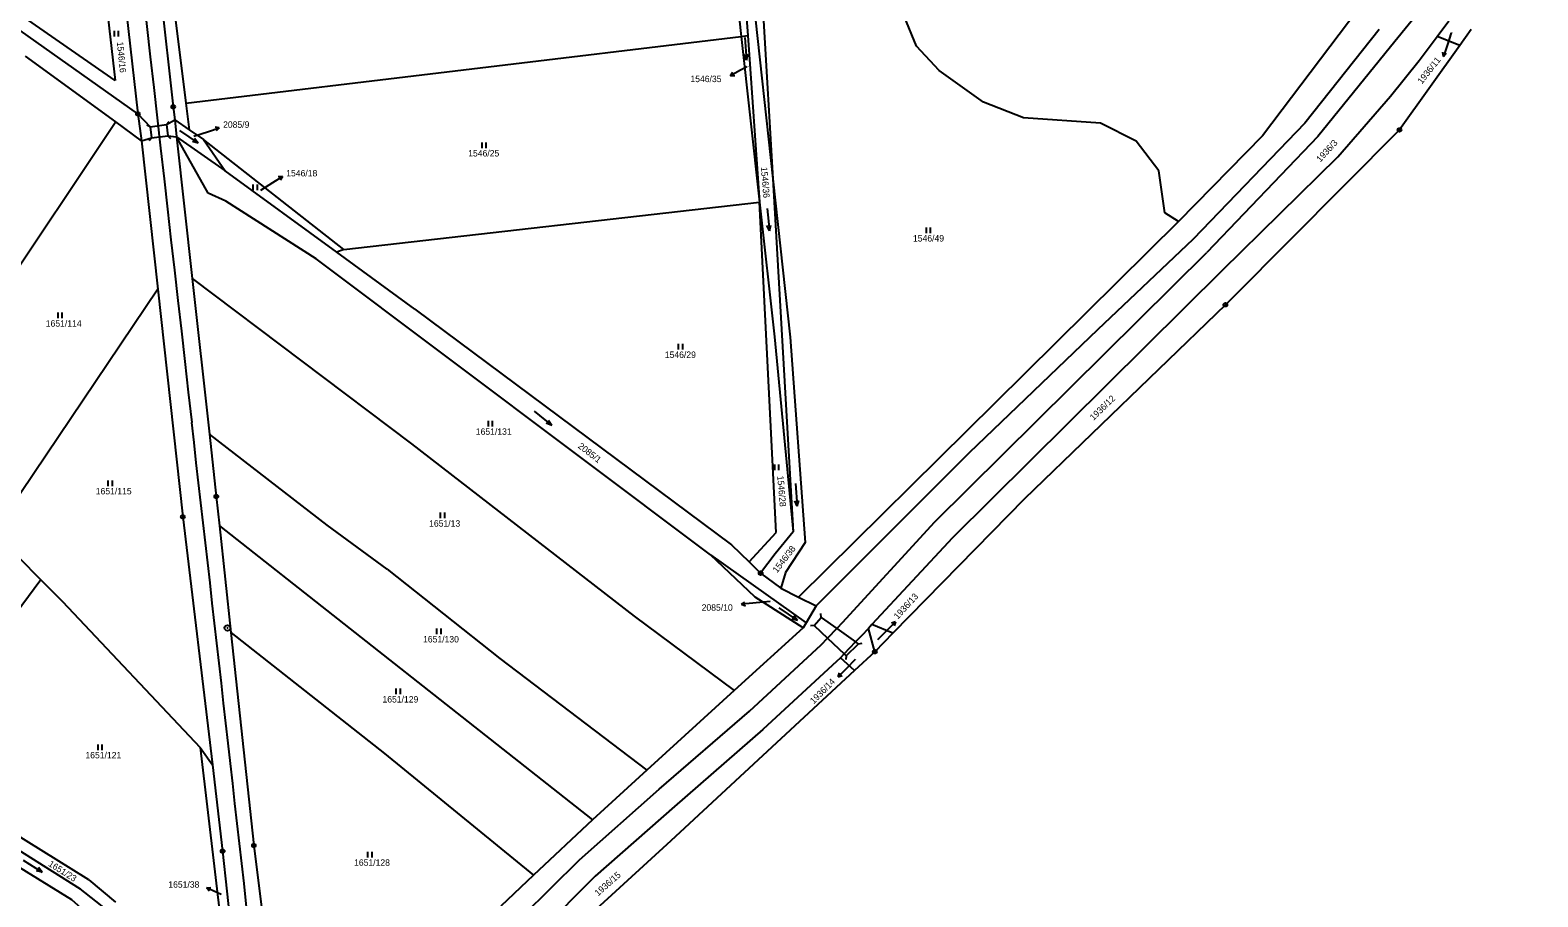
# Model space of a CAD drawing. Extents: x -795483 to -789093, y -1112258 to -1108741.
# Drawn here: x -792529.4 to -792130.6, y -1111637.2 to -1111408.1 of the extents above; entities that cross this region are included whole.
import ezdxf

# ---------------------------------------------------------------- set-up
doc = ezdxf.new("R2010")
doc.units = 0
for name, color, linetype in [('Komunikace', 7, 'Continuous'), ('Popis vodovodních řadů', 7, 'Continuous'), ('Vrstva 1', 7, 'Continuous'), ('Vrstva 10', 7, 'Continuous'), ('Vrstva 14', 7, 'Continuous'), ('Vrstva 16', 7, 'Continuous'), ('Vrstva 2', 7, 'Continuous'), ('Vrstva 23', 7, 'Continuous'), ('Vrstva 28', 7, 'Continuous'), ('Vrstva 4', 7, 'Continuous')]:
    doc.layers.add(name, color=color, linetype=linetype)

msp = doc.modelspace()

# ---------------------------------------------------------------- linework, layer by layer
at = {"layer": 'Komunikace'}
for p, q in [((-792153.59, -1111408.8), (-792154.65, -1111412.15)), ((-792339.78, -1111417.79), (-792341.48, -1111418.71)), ((-792486.08, -1111436.12), (-792482.18, -1111434.84)), ((-792468.34, -1111450.39), (-792465.16, -1111448.37)), ((-792333.61, -1111559.12), (-792338.27, -1111559.59)), ((-792305.14, -1111569.23), (-792302.61, -1111566.64)), ((-792311.16, -1111574.48), (-792313.57, -1111576.95)), ((-792478.86, -1111636.59), (-792479.98, -1111636.07))]:
    msp.add_line(p, q, dxfattribs=at)
at = {"layer": 'Popis vodovodních řadů'}
for p, q in [((-792493.26, -1111433.03), (-792492.63, -1111432.27)), ((-792497.65, -1111433.63), (-792498.54, -1111433.2)), ((-792497.3, -1111436.57), (-792497.92, -1111437.34)), ((-792492.9, -1111436.04), (-792492.23, -1111436.77)), ((-792320.18, -1111563.35), (-792320.26, -1111562.36)), ((-792322.02, -1111565.53), (-792323.01, -1111565.62)), ((-792310.3, -1111570.37), (-792309.33, -1111570.18)), ((-792313.53, -1111573.54), (-792313.64, -1111574.52))]:
    msp.add_line(p, q, dxfattribs=at)
at = {"layer": 'Vrstva 1'}
for p, q in [((-792130.63, -1111339.66), (-792203.48, -1111436.07)), ((-792514.27, -1111357.95), (-792506.85, -1111421.44)), ((-792508.08, -1111366.67), (-792500.86, -1111430.2)), ((-792497.74, -1111372.23), (-792491.51, -1111428.33)), ((-792493.44, -1111385.14), (-792488.15, -1111427.37)), ((-792506.85, -1111421.44), (-792547.15, -1111393.33)), ((-792340.55, -1111395.75), (-792339.57, -1111409.51)), ((-792500.86, -1111430.2), (-792546.43, -1111397.96)), ((-792342.46, -1111399.22), (-792341.29, -1111409.74)), ((-792338.17, -1111399.76), (-792332.97, -1111447.39)), ((-792335.48, -1111404), (-792332.97, -1111447.39)), ((-792294.91, -1111412.35), (-792298.19, -1111404.4)), ((-792172.63, -1111407.91), (-792192.29, -1111432.65)), ((-792157.26, -1111409.76), (-792154.17, -1111405.58)), ((-792488.15, -1111427.37), (-792341.29, -1111409.74)), ((-792341.29, -1111409.74), (-792339.57, -1111409.51)), ((-792341.29, -1111409.74), (-792336.43, -1111453.6)), ((-792339.57, -1111409.51), (-792336.43, -1111453.6)), ((-792288.94, -1111418.76), (-792294.91, -1111412.35)), ((-792161.98, -1111416.14), (-792157.26, -1111409.76)), ((-792151.25, -1111412.18), (-792157.26, -1111409.76)), ((-792506.69, -1111432.36), (-792530.56, -1111414.97)), ((-792169.59, -1111425.51), (-792161.98, -1111416.14)), ((-792277.19, -1111427.11), (-792288.94, -1111418.76)), ((-792491.51, -1111428.33), (-792491.13, -1111431.81)), ((-792488.15, -1111427.37), (-792487.27, -1111434.43)), ((-792266.67, -1111431.28), (-792277.19, -1111427.11)), ((-792183.5, -1111441.55), (-792169.59, -1111425.51)), ((-792506.69, -1111432.36), (-792563.09, -1111516.61)), ((-792499.9, -1111437.31), (-792506.69, -1111432.36)), ((-792500.86, -1111430.2), (-792499.9, -1111437.31)), ((-792491.13, -1111431.81), (-792490.63, -1111436.28)), ((-792491.13, -1111431.81), (-792487.27, -1111434.43)), ((-792246.3, -1111432.65), (-792266.67, -1111431.28)), ((-792236.88, -1111437.4), (-792246.3, -1111432.65)), ((-792192.29, -1111432.65), (-792221.82, -1111463.38)), ((-792490.63, -1111436.28), (-792477.82, -1111445.31)), ((-792490.63, -1111436.28), (-792486.49, -1111473.79)), ((-792482.27, -1111451.23), (-792490.63, -1111436.28)), ((-792487.27, -1111434.43), (-792483.54, -1111436.96)), ((-792203.48, -1111436.07), (-792225.68, -1111458.71)), ((-792499.9, -1111437.31), (-792495.59, -1111476.54)), ((-792446.42, -1111466.11), (-792483.54, -1111436.96)), ((-792483.54, -1111436.96), (-792477.82, -1111445.31)), ((-792230.84, -1111445.3), (-792236.88, -1111437.4)), ((-792214.02, -1111471.52), (-792183.5, -1111441.55)), ((-792448.26, -1111466.82), (-792477.82, -1111445.31)), ((-792332.97, -1111447.39), (-792327.59, -1111540.7)), ((-792332.97, -1111447.39), (-792328.4, -1111489.28)), ((-792229.32, -1111456.35), (-792230.84, -1111445.3)), ((-792477.59, -1111453.34), (-792482.27, -1111451.23)), ((-792453.68, -1111468.58), (-792477.59, -1111453.34)), ((-792446.42, -1111466.11), (-792336.43, -1111453.6)), ((-792336.43, -1111453.6), (-792332.48, -1111489.19)), ((-792332.1, -1111540.93), (-792336.43, -1111453.6)), ((-792225.68, -1111458.71), (-792229.32, -1111456.35)), ((-792225.68, -1111458.71), (-792274.26, -1111506.72)), ((-792221.82, -1111463.38), (-792247.06, -1111487.31)), ((-792349.47, -1111546.81), (-792453.68, -1111468.58)), ((-792446.42, -1111466.11), (-792448.26, -1111466.82)), ((-792427.64, -1111481.83), (-792448.26, -1111466.82)), ((-792214.02, -1111471.52), (-792285.41, -1111542.29)), ((-792495.59, -1111476.54), (-792538.93, -1111540.93)), ((-792495.59, -1111476.54), (-792488.97, -1111536.76)), ((-792486.49, -1111473.79), (-792428.51, -1111517.47)), ((-792486.49, -1111473.79), (-792481.94, -1111514.93)), ((-792427.64, -1111481.83), (-792343.91, -1111544.15)), ((-792247.06, -1111487.31), (-792280.99, -1111519.88)), ((-792332.48, -1111489.19), (-792327.59, -1111540.7)), ((-792328.4, -1111489.28), (-792324.36, -1111543.53)), ((-792274.26, -1111506.72), (-792326.13, -1111557.98)), ((-792481.94, -1111514.93), (-792480.12, -1111531.4)), ((-792450.85, -1111538.95), (-792481.94, -1111514.93)), ((-792428.51, -1111517.47), (-792369.63, -1111563.05)), ((-792280.99, -1111519.88), (-792321.49, -1111560.33)), ((-792480.12, -1111531.4), (-792479.28, -1111539.17)), ((-792488.97, -1111536.76), (-792481.17, -1111602.31)), ((-792479.28, -1111539.17), (-792476.24, -1111567.39)), ((-792479.28, -1111539.17), (-792380.6, -1111616.86)), ((-792434.95, -1111550.6), (-792450.85, -1111538.95)), ((-792538.93, -1111540.93), (-792526.51, -1111553.43)), ((-792343.91, -1111544.15), (-792339.24, -1111548.69)), ((-792339.24, -1111548.69), (-792332.1, -1111540.93)), ((-792327.59, -1111540.7), (-792332.31, -1111546.54)), ((-792324.36, -1111543.53), (-792329.61, -1111551.48)), ((-792285.41, -1111542.29), (-792306.72, -1111565.26)), ((-792337.65, -1111557.99), (-792349.47, -1111546.81)), ((-792349.47, -1111546.81), (-792324.15, -1111564.78)), ((-792332.31, -1111546.54), (-792336.17, -1111551.67)), ((-792434.95, -1111550.6), (-792405.11, -1111574.24)), ((-792339.24, -1111548.69), (-792336.17, -1111551.67)), ((-792336.17, -1111551.67), (-792330.8, -1111555.62)), ((-792329.61, -1111551.48), (-792330.8, -1111555.62)), ((-792526.51, -1111553.43), (-792562.99, -1111602.32)), ((-792526.51, -1111553.43), (-792520.8, -1111559.18)), ((-792330.8, -1111555.62), (-792326.13, -1111557.98)), ((-792520.8, -1111559.18), (-792484.4, -1111597.73)), ((-792324.94, -1111566.09), (-792337.65, -1111557.99)), ((-792326.13, -1111557.98), (-792321.49, -1111560.33)), ((-792321.49, -1111560.33), (-792324.15, -1111564.78)), ((-792369.63, -1111563.05), (-792343.17, -1111582.69)), ((-792476.24, -1111567.39), (-792470.18, -1111623.67)), ((-792476.24, -1111567.39), (-792435.63, -1111599.33)), ((-792324.94, -1111566.09), (-792343.17, -1111582.69)), ((-792324.15, -1111564.78), (-792324.94, -1111566.09)), ((-792309.51, -1111568.27), (-792311.04, -1111569.85)), ((-792307.67, -1111566.29), (-792309.51, -1111568.27)), ((-792306.72, -1111565.26), (-792307.67, -1111566.29)), ((-792305.97, -1111572.42), (-792307.67, -1111566.29)), ((-792301.21, -1111567.56), (-792306.72, -1111565.26)), ((-792314.1, -1111573), (-792311.04, -1111569.85)), ((-792405.11, -1111574.24), (-792366.26, -1111603.72)), ((-792316, -1111574.96), (-792335.63, -1111592.95)), ((-792316, -1111574.96), (-792315.09, -1111574.03)), ((-792315.09, -1111574.03), (-792314.1, -1111573)), ((-792311.35, -1111577.41), (-792315.09, -1111574.03)), ((-792343.17, -1111582.69), (-792366.26, -1111603.72)), ((-792335.63, -1111592.95), (-792358.99, -1111613.36)), ((-792484.4, -1111597.73), (-792481.17, -1111602.31)), ((-792484.4, -1111597.73), (-792474.62, -1111681.02)), ((-792435.63, -1111599.33), (-792396.21, -1111631.51)), ((-792513.86, -1111632.7), (-792562.99, -1111602.32)), ((-792481.17, -1111602.31), (-792478.45, -1111625.15)), ((-792366.26, -1111603.72), (-792377.58, -1111614.03)), ((-792564.67, -1111604.56), (-792516.09, -1111635.11)), ((-792377.58, -1111614.03), (-792380.6, -1111616.86)), ((-792358.99, -1111613.36), (-792379.95, -1111631.73)), ((-792380.6, -1111616.86), (-792396.21, -1111631.51)), ((-792470.18, -1111623.67), (-792464.15, -1111672.32)), ((-792478.45, -1111625.15), (-792472.48, -1111680.42)), ((-792396.21, -1111631.51), (-792404.9, -1111639.66)), ((-792379.95, -1111631.73), (-792394.83, -1111646.68)), ((-792509.06, -1111640.65), (-792516.09, -1111635.11)), ((-792513.86, -1111632.7), (-792506.75, -1111638.68))]:
    msp.add_line(p, q, dxfattribs=at)
at = {"layer": 'Vrstva 10'}
for centre, radius, start, end in [((-130932.1, -1036421.88), 665802.44, 186.43100278, 186.47566111), ((-863460.58, -1119619.97), 71435.6, 6.3803611, 6.5172556)]:
    msp.add_arc(centre, radius, start, end, dxfattribs=at)
at = {"layer": 'Vrstva 16'}
for p, q in [((-792154.65, -1111412.15), (-792155.55, -1111415.01)), ((-792155.55, -1111415.01), (-792155.73, -1111413.91)), ((-792155.55, -1111415.01), (-792154.78, -1111414.21)), ((-792341.48, -1111418.71), (-792344.12, -1111420.13)), ((-792344.12, -1111420.13), (-792343.48, -1111419.22)), ((-792344.12, -1111420.13), (-792343, -1111420.1)), ((-792482.18, -1111434.84), (-792479.33, -1111433.91)), ((-792479.33, -1111433.91), (-792480.43, -1111433.74)), ((-792479.33, -1111433.91), (-792480.12, -1111434.69)), ((-792465.16, -1111448.37), (-792462.63, -1111446.76)), ((-792462.63, -1111446.76), (-792463.74, -1111446.88)), ((-792462.63, -1111446.76), (-792463.2, -1111447.72)), ((-792341.25, -1111559.89), (-792340.31, -1111559.29)), ((-792338.27, -1111559.59), (-792341.25, -1111559.89)), ((-792341.25, -1111559.89), (-792340.21, -1111560.29)), ((-792302.61, -1111566.64), (-792300.52, -1111564.49)), ((-792300.52, -1111564.49), (-792301.57, -1111564.86)), ((-792300.52, -1111564.49), (-792300.85, -1111565.56)), ((-792313.57, -1111576.95), (-792315.66, -1111579.1)), ((-792315.66, -1111579.1), (-792315.32, -1111578.03)), ((-792315.66, -1111579.1), (-792314.61, -1111578.73)), ((-792482.71, -1111634.82), (-792481.59, -1111634.78)), ((-792479.98, -1111636.07), (-792482.71, -1111634.82)), ((-792482.71, -1111634.82), (-792482.01, -1111635.69))]:
    msp.add_line(p, q, dxfattribs=at)
at = {"layer": 'Vrstva 2'}
for p, q in [((-792150.97, -1111389.55), (-792168.41, -1111411.11)), ((-792168.41, -1111411.11), (-792188.82, -1111436.21)), ((-792500.86, -1111430.2), (-792497.65, -1111433.63)), ((-792493.26, -1111433.03), (-792491.13, -1111431.81)), ((-792499.9, -1111437.31), (-792497.3, -1111436.57)), ((-792497.65, -1111433.63), (-792493.26, -1111433.03)), ((-792497.65, -1111433.63), (-792497.3, -1111436.57)), ((-792497.3, -1111436.57), (-792492.9, -1111436.04)), ((-792493.26, -1111433.03), (-792492.9, -1111436.04)), ((-792492.9, -1111436.04), (-792490.63, -1111436.28)), ((-792188.82, -1111436.21), (-792218.15, -1111466.89)), ((-792290.07, -1111538.09), (-792218.15, -1111466.89)), ((-792314.51, -1111564.67), (-792290.07, -1111538.09)), ((-792322.02, -1111565.53), (-792320.18, -1111563.35)), ((-792320.18, -1111563.35), (-792316.06, -1111566.28)), ((-792322.02, -1111565.53), (-792318.51, -1111568.84)), ((-792316.06, -1111566.28), (-792318.51, -1111568.84)), ((-792314.51, -1111564.67), (-792316.06, -1111566.28)), ((-792316.06, -1111566.28), (-792311.04, -1111569.85)), ((-792339.15, -1111588.13), (-792320.19, -1111570.58)), ((-792320.19, -1111570.58), (-792318.51, -1111568.84)), ((-792318.51, -1111568.84), (-792314.1, -1111573)), ((-792313.53, -1111573.54), (-792310.3, -1111570.37)), ((-792310.3, -1111570.37), (-792311.04, -1111569.85)), ((-792313.53, -1111573.54), (-792314.1, -1111573)), ((-792363.02, -1111608.73), (-792339.15, -1111588.13)), ((-792384.11, -1111627.47), (-792363.02, -1111608.73)), ((-792399.06, -1111642.23), (-792384.11, -1111627.47))]:
    msp.add_line(p, q, dxfattribs=at)
at = {"layer": 'Vrstva 23'}
for p, q in [((-792507.08, -1111409.73), (-792507.08, -1111408.23)), ((-792506.08, -1111408.23), (-792506.08, -1111409.73)), ((-792340.36, -1111410.03), (-792339.87, -1111416.01)), ((-792339.87, -1111416.01), (-792340.49, -1111414.55)), ((-792339.87, -1111416.01), (-792339.5, -1111414.47)), ((-792489.87, -1111434.6), (-792484.93, -1111438)), ((-792484.93, -1111438), (-792485.88, -1111436.74)), ((-792484.93, -1111438), (-792486.45, -1111437.56)), ((-792409.83, -1111439.29), (-792409.83, -1111437.79)), ((-792408.83, -1111437.79), (-792408.83, -1111439.29)), ((-792470.34, -1111450.39), (-792470.34, -1111448.89)), ((-792469.34, -1111448.89), (-792469.34, -1111450.39)), ((-792334.47, -1111455.23), (-792333.84, -1111461.19)), ((-792333.84, -1111461.19), (-792334.5, -1111459.75)), ((-792333.84, -1111461.19), (-792333.5, -1111459.65)), ((-792292.3, -1111461.78), (-792292.3, -1111460.28)), ((-792291.3, -1111460.28), (-792291.3, -1111461.78)), ((-792521.96, -1111484.28), (-792521.96, -1111482.78)), ((-792520.96, -1111482.78), (-792520.96, -1111484.28)), ((-792357.87, -1111492.55), (-792357.87, -1111491.05)), ((-792356.87, -1111491.05), (-792356.87, -1111492.55)), ((-792408.16, -1111512.88), (-792408.16, -1111511.38)), ((-792407.16, -1111511.38), (-792407.16, -1111512.88)), ((-792396.07, -1111508.8), (-792391.43, -1111512.6)), ((-792391.43, -1111512.6), (-792392.91, -1111512.04)), ((-792391.43, -1111512.6), (-792392.27, -1111511.26)), ((-792332.42, -1111524.47), (-792332.42, -1111522.97)), ((-792331.42, -1111522.97), (-792331.42, -1111524.47)), ((-792508.69, -1111528.63), (-792508.69, -1111527.13)), ((-792507.69, -1111527.13), (-792507.69, -1111528.63)), ((-792326.97, -1111527.99), (-792326.49, -1111533.97)), ((-792326.49, -1111533.97), (-792327.11, -1111532.51)), ((-792326.49, -1111533.97), (-792326.11, -1111532.44)), ((-792420.8, -1111537.16), (-792420.8, -1111535.66)), ((-792419.8, -1111535.66), (-792419.8, -1111537.16)), ((-792331.4, -1111560.82), (-792326.4, -1111564.15)), ((-792326.4, -1111564.15), (-792327.93, -1111563.74)), ((-792326.4, -1111564.15), (-792327.37, -1111562.91)), ((-792421.78, -1111567.78), (-792421.78, -1111566.28)), ((-792420.78, -1111566.28), (-792420.78, -1111567.78)), ((-792432.54, -1111583.66), (-792432.54, -1111582.16)), ((-792431.54, -1111582.16), (-792431.54, -1111583.66)), ((-792511.41, -1111598.44), (-792511.41, -1111596.94)), ((-792510.41, -1111596.94), (-792510.41, -1111598.44)), ((-792531.21, -1111627.5), (-792526.15, -1111630.72)), ((-792440.03, -1111626.83), (-792440.03, -1111625.33)), ((-792439.03, -1111625.33), (-792439.03, -1111626.83)), ((-792526.15, -1111630.72), (-792527.68, -1111630.34)), ((-792526.15, -1111630.72), (-792527.15, -1111629.49))]:
    msp.add_line(p, q, dxfattribs=at)
at = {"layer": 'Vrstva 28'}
for centre, radius in [((-792491.51, -1111428.33), 0.5), ((-792491.51, -1111428.33), 0.01), ((-792500.86, -1111430.2), 0.5), ((-792500.86, -1111430.2), 0.01), ((-792167.22, -1111434.46), 0.5), ((-792167.22, -1111434.46), 0.01), ((-792213.26, -1111480.69), 0.5), ((-792213.26, -1111480.69), 0.01), ((-792480.12, -1111531.4), 0.5), ((-792480.12, -1111531.4), 0.01), ((-792488.97, -1111536.76), 0.5), ((-792488.97, -1111536.76), 0.01), ((-792336.17, -1111551.67), 0.5), ((-792336.17, -1111551.67), 0.01), ((-792477.19, -1111566.15), 0.75), ((-792477.19, -1111566.15), 0.01), ((-792305.97, -1111572.42), 0.5), ((-792305.97, -1111572.42), 0.01), ((-792470.18, -1111623.67), 0.5), ((-792470.18, -1111623.67), 0.01), ((-792478.45, -1111625.15), 0.5), ((-792478.45, -1111625.15), 0.01)]:
    msp.add_circle(centre, radius, dxfattribs=at)
at = {"layer": 'Vrstva 4'}
for p, q in [((-792148.22, -1111407.95), (-792151.25, -1111412.18)), ((-792151.25, -1111412.18), (-792167.22, -1111434.46)), ((-792167.22, -1111434.46), (-792211.14, -1111478.57)), ((-792213.26, -1111480.69), (-792266.4, -1111532.04)), ((-792211.14, -1111478.57), (-792213.26, -1111480.69)), ((-792266.4, -1111532.04), (-792301.21, -1111567.56)), ((-792301.21, -1111567.56), (-792305.97, -1111572.42)), ((-792305.97, -1111572.42), (-792311.35, -1111577.41)), ((-792311.35, -1111577.41), (-792359.94, -1111622.42)), ((-792359.94, -1111622.42), (-792387.98, -1111648.11))]:
    msp.add_line(p, q, dxfattribs=at)
msp.add_lwpolyline([(-792567.14, -1111607.86), (-792518.38, -1111637.95), (-792503.52, -1111651.22), (-792484.69, -1111684.09), (-792476.33, -1111699.64), (-792475.74, -1111713.71)], dxfattribs=at)

# ---------------------------------------------------------------- texts
at = {"layer": 'Vrstva 14'}
for s, height, p in [('1936/11', 0.1, (-792153.59, -1111408.8)), ('1546/35', 0.1, (-792339.78, -1111417.79)), ('2085/9', 0.1, (-792486.08, -1111436.12)), ('1546/25', 1.7, (-792413.51, -1111441.49)), ('1546/18', 0.1, (-792468.34, -1111450.39)), ('1546/49', 1.7, (-792295.88, -1111463.98)), ('1651/114', 1.7, (-792525.22, -1111486.48)), ('1546/29', 1.7, (-792361.51, -1111494.75)), ('1651/131', 1.7, (-792411.5, -1111515.08)), ('1651/115', 1.7, (-792512, -1111530.83)), ('1651/13', 1.7, (-792423.84, -1111539.36)), ('2085/10', 0.1, (-792333.61, -1111559.12)), ('1651/130', 1.7, (-792425.45, -1111569.98)), ('1936/13', 0.1, (-792305.14, -1111569.23)), ('1936/14', 0.1, (-792311.16, -1111574.48)), ('1651/129', 1.7, (-792436.18, -1111585.86)), ('1651/121', 1.7, (-792514.74, -1111600.64)), ('1651/128', 1.7, (-792443.69, -1111629.03)), ('1651/38', 0.1, (-792478.86, -1111636.59))]:
    msp.add_text(s, height=height, dxfattribs=at).set_placement(p)
for s, rotation, p in [('1546/16', 275.6097, (-792506.43, -1111411.22)), ('1936/3', 47.1823, (-792188.16, -1111443.1)), ('1546/36', 274.8453, (-792336.13, -1111444.32)), ('1936/12', 44.1841, (-792248.13, -1111511.4)), ('2085/1', 322.1711, (-792384.63, -1111518.38)), ('1546/28', 274.7931, (-792331.79, -1111525.96)), ('1546/38', 52.428, (-792331.81, -1111551.72)), ('1651/23', 327.685, (-792524.71, -1111628.94)), ('1936/15', 41.371, (-792379.16, -1111637.14))]:
    msp.add_text(s, height=1.7, rotation=rotation, dxfattribs=at).set_placement(p)
at = {"layer": 'Vrstva 16'}
for s, rotation, p in [('1936/11', 51.8247, (-792161.28, -1111422.47)), ('1936/13', 47.4837, (-792299.89, -1111563.97)), ('1936/14', 45.3184, (-792322.12, -1111586.37))]:
    msp.add_text(s, height=1.7, rotation=rotation, dxfattribs=at).set_placement(p)
for s, p in [('1546/35', (-792354.74, -1111421.83)), ('2085/9', (-792478.33, -1111433.91)), ('1546/18', (-792461.63, -1111446.76)), ('2085/10', (-792351.77, -1111561.59)), ('1651/38', (-792492.82, -1111634.82))]:
    msp.add_text(s, height=1.7, dxfattribs=at).set_placement(p)

doc.saveas('drawing.dxf')
